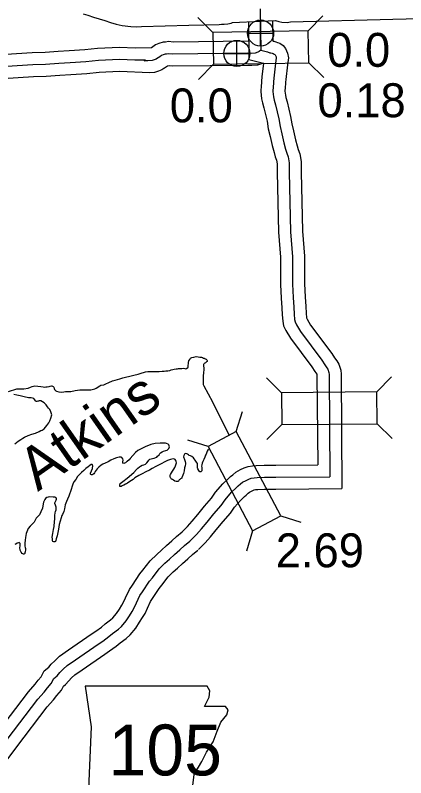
# Model space of a CAD drawing. Extents: x -83719 to 153526, y -11835 to 11446.
# Drawn here: x -1070.6 to -908.3, y 667.7 to 984.3 of the extents above; entities that cross this region are included whole.
import ezdxf

# ---------------------------------------------------------------- set-up
doc = ezdxf.new("R2010")
doc.units = 0
for name, color, linetype in [('Level 10', 7, 'Continuous'), ('Level 11', 7, 'Continuous'), ('Level 15', 7, 'Continuous'), ('Level 20', 7, 'Continuous'), ('Level 21', 7, 'Continuous'), ('Level 25', 7, 'Continuous'), ('Level 26', 7, 'Continuous'), ('Level 58', 7, 'Continuous'), ('Level 59', 7, 'Continuous'), ('Level 9', 7, 'Continuous')]:
    doc.layers.add(name, color=color, linetype=linetype)

msp = doc.modelspace()

# ---------------------------------------------------------------- linework, layer by layer
at = {"layer": 'Level 10'}
for points in [[(-973.74, 981.65), (-973.52, 965.93), (-967.53, 964.37), (-968.15, 958.79), (-968.36, 956.89), (-968.32, 956.07), (-968.39, 955.09), (-968.59, 952.64), (-968.27, 949.68), (-967.92, 947.9), (-967.35, 945.89), (-966.01, 940.34), (-965.5, 937.13), (-964.69, 934.03), (-963.9, 930.19), (-963.08, 927.3), (-962.57, 925.53), (-962.1, 924.21), (-961.79, 922.61), (-961.82, 919.12), (-961.18, 894.2), (-960.45, 883.87), (-960.35, 872.52), (-960.1, 866.88), (-959.86, 862.83), (-959.71, 859.89), (-959.47, 857.23), (-959.09, 855.39), (-958.14, 853.41), (-956.29, 850.17), (-947.33, 838.3), (-946.14, 836.33), (-945.31, 835.26), (-945.25, 835.07), (-945.24, 834.88), (-944.93, 797.64)], [(-963.75, 982.18), (-963.63, 973.65), (-963.47, 973.6), (-963.16, 973.53), (-962.37, 973.32), (-961.69, 973.06), (-960.73, 972.69), (-959.33, 971.76), (-958.3, 970.47), (-957.45, 968.55), (-957.05, 966.6), (-957.54, 963.69), (-958.21, 957.7), (-958.33, 956.59), (-958.3, 955.94), (-958.42, 954.32), (-958.54, 952.76), (-958.38, 951.18), (-958.19, 950.23), (-957.68, 948.43), (-956.2, 942.31), (-955.7, 939.18), (-954.95, 936.28), (-954.19, 932.58), (-953.47, 930.06), (-953.04, 928.57), (-952.43, 926.82), (-951.79, 923.55), (-951.81, 919.22), (-951.19, 894.68), (-950.45, 884.26), (-950.36, 872.79), (-950.11, 867.41), (-949.87, 863.38), (-949.73, 860.59), (-949.56, 858.71), (-949.54, 858.61), (-949.28, 858.05), (-947.92, 855.69), (-939.04, 843.91), (-937.89, 842.01), (-936.96, 840.82), (-936.09, 839.41), (-935.36, 836.87), (-935.24, 835.32), (-934.85, 787.73)]]:
    msp.add_lwpolyline(points, dxfattribs=at)
at = {"layer": 'Level 11'}
for points in [[(-973.67, 973.52), (-973.89, 973.53), (-1004.93, 973.2), (-1006.98, 973.4), (-1008.26, 973.19), (-1009.14, 973.19), (-1010.91, 972.6), (-1012.33, 971.98), (-1013.96, 970.76)], [(-1013.96, 970.76), (-1020.87, 970.7), (-1027.33, 970.99), (-1036.44, 970.52), (-1041.78, 970), (-1048.18, 969.56), (-1052.82, 969.28), (-1058.26, 968.88), (-1063.61, 968.73), (-1070.09, 968.28), (-1074.3, 968.07)], [(-967.66, 964.46), (-967.91, 964.34), (-969.95, 963.63), (-972.32, 963.46), (-974.04, 963.53), (-1005.37, 963.2), (-1006.65, 963.32), (-1007.37, 963.2), (-1007.74, 962.93), (-1008.64, 962.36), (-1008.94, 962.19), (-1009.79, 961.65), (-1011.16, 961.06), (-1012.71, 960.62), (-1014.65, 960.41), (-1027.3, 960.98), (-1035.7, 960.54), (-1040.95, 960.03), (-1047.53, 959.58), (-1052.14, 959.3), (-1057.75, 958.89), (-1063.12, 958.74), (-1069.49, 958.3), (-1073.59, 958.09)], [(-1001.57, 769.54), (-999.01, 772.08), (-997.08, 774.24), (-994.8, 777), (-991.94, 780.48), (-989.07, 783.79), (-987.35, 786.23), (-984.37, 789.67), (-982.29, 791.74), (-981.19, 792.72), (-980.22, 793.49), (-979.03, 794.55), (-977, 795.62), (-975.53, 796.36), (-973.85, 796.94), (-972, 797.25), (-970.47, 797.38), (-967.17, 797.53), (-962.35, 797.47), (-944.93, 797.64)], [(-994.51, 762.45), (-991.75, 765.19), (-989.5, 767.71), (-987.08, 770.64), (-984.29, 774.04), (-981.19, 777.62), (-979.46, 780.06), (-977.06, 782.84), (-975.43, 784.45), (-974.73, 785.08), (-973.78, 785.84), (-973.3, 786.26), (-972.41, 786.73), (-971.62, 787.13), (-971.37, 787.22), (-970.76, 787.32), (-969.83, 787.39), (-967, 787.52), (-962.36, 787.47), (-934.85, 787.73)], [(-1077.97, 686.58), (-1065.14, 703.41), (-1062.43, 706.49), (-1061.08, 708.14), (-1059.88, 709.59), (-1058.64, 712.03), (-1056.74, 713.64), (-1055.69, 714.8), (-1054.24, 716.27), (-1052.28, 718.16), (-1048.51, 720.78), (-1039.08, 727.24), (-1037.19, 728.55), (-1034.86, 730.22), (-1033.26, 731.57), (-1030.99, 733.24), (-1030.14, 734.03), (-1028.5, 735.93), (-1027.37, 737.63), (-1026.32, 739.34), (-1025.62, 740.53), (-1024.82, 742.33), (-1023.17, 745.8), (-1021.91, 747.67), (-1018.86, 752.29), (-1017.55, 753.86), (-1014.62, 757.69), (-1011.85, 760.44), (-1009.91, 762.15), (-1007.79, 764.09), (-1005.61, 766.02), (-1003.56, 767.85), (-1001.29, 769.79)], [(-1088.97, 655.35), (-1069.99, 680.54), (-1057.41, 697.07), (-1054.81, 700.01), (-1053.37, 701.77), (-1051.46, 704.07), (-1050.64, 705.7), (-1049.76, 706.44), (-1048.41, 707.95), (-1047.21, 709.15), (-1045.91, 710.41), (-1042.84, 712.55), (-1033.4, 719.01), (-1031.43, 720.38), (-1028.71, 722.32), (-1027.06, 723.71), (-1024.6, 725.53), (-1022.94, 727.08), (-1020.53, 729.86), (-1018.94, 732.24), (-1017.74, 734.2), (-1016.71, 735.95), (-1015.73, 738.16), (-1014.46, 740.84), (-1013.6, 742.11), (-1010.82, 746.32), (-1009.73, 747.62), (-1007.09, 751.08), (-1005.02, 753.14), (-1003.23, 754.71), (-1001.11, 756.65), (-998.97, 758.54), (-996.97, 760.32), (-994.79, 762.2)]]:
    msp.add_lwpolyline(points, dxfattribs=at)
at = {"layer": 'Level 15'}
for points in [[(-980.3, 981.38), (-968.62, 981.94), (-962.46, 982.14), (-961.07, 981.7), (-959.79, 981.45), (-957.63, 981.33), (-956.2, 981.64), (-913.7, 982.65), (-869.59, 983.82), (-831.46, 984.73), (-791.08, 985.65), (-765.14, 986.31), (-739.06, 986.9), (-714.15, 987.45), (-696.23, 987.69), (-670.87, 988.65)], [(-1042.35, 984.98), (-1040.53, 984.31), (-1038.17, 983.59), (-1035.77, 982.82), (-1033.44, 982.13), (-1031.01, 981.31), (-1028.64, 980.58), (-1026.26, 980.13), (-1022.64, 979.7), (-1020.32, 979.55), (-1018.18, 979.63), (-998.48, 980.24), (-985.95, 980.5), (-984.87, 980.56), (-983.86, 980.57), (-982.33, 980.81), (-980.96, 981.07), (-980.3, 981.38)]]:
    msp.add_lwpolyline(points, dxfattribs=at)
at = {"layer": 'Level 20'}
for p, q in [((-988.48, 977.22), (-994.79, 983.36)), ((-948.89, 977.8), (-942.75, 984.11)), ((-988.29, 964.03), (-994.42, 957.71)), ((-948.69, 964.6), (-942.38, 958.46)), ((-959.98, 827.55), (-966.25, 833.73)), ((-920.38, 827.88), (-914.21, 834.15)), ((-978.77, 811.41), (-976.17, 819.82)), ((-959.87, 814.36), (-966.04, 808.08)), ((-920.27, 814.68), (-914, 808.51)), ((-990.45, 805.26), (-998.85, 807.86)), ((-960.31, 776.38), (-951.9, 773.78)), ((-971.99, 770.23), (-974.59, 761.82))]:
    msp.add_line(p, q, dxfattribs=at)
for points in [[(-948.89, 977.8), (-988.48, 977.22), (-988.29, 964.03), (-948.69, 964.6)], [(-959.87, 814.36), (-920.27, 814.68), (-920.38, 827.88), (-959.98, 827.55)], [(-990.45, 805.26), (-971.99, 770.23), (-960.31, 776.38), (-978.77, 811.41)]]:
    msp.add_lwpolyline(points, close=True, dxfattribs=at)
at = {"layer": 'Level 21'}
msp.add_lwpolyline([(-1041.65, 705.69), (-1039.11, 688.77), (-1040.24, 663.11), (-1037.98, 661.7), (-1033.75, 661.7), (-1033.75, 652.68), (-998.23, 652.68), (-996.54, 656.34), (-997.1, 662.27), (-996.25, 669.03), (-993.15, 674.39), (-991.18, 678.34), (-988.36, 682.57), (-986.67, 687.08), (-985.26, 690.74), (-982.72, 693.85), (-982.16, 695.82), (-983.28, 697.23), (-992.02, 697.23), (-990.05, 701.18), (-989.77, 703.71), (-990.94, 705.66)], close=True, dxfattribs=at)
at = {"layer": 'Level 26'}
for p, q in [((-968.68, 971.5), (-968.68, 982.34)), ((-974.09, 976.92), (-963.26, 976.92)), ((-978.53, 963.06), (-978.53, 973.89)), ((-983.95, 968.47), (-973.11, 968.47))]:
    msp.add_line(p, q, dxfattribs=at)
for centre in [(-968.68, 976.92), (-978.53, 968.47)]:
    msp.add_circle(centre, 5.42, dxfattribs=at)
at = {"layer": 'Level 59'}
for points in [[(-968.82, 986.93), (-968.57, 969.81), (-965.77, 969.08), (-964.81, 968.79), (-964.41, 968.69), (-963.91, 968.55), (-963.47, 968.39), (-963.04, 968.22), (-962.74, 968.02), (-962.61, 967.86), (-962.24, 967.02), (-962.14, 966.52), (-962.5, 964.39), (-963.18, 958.24), (-963.34, 956.74), (-963.31, 956.01), (-963.4, 954.7), (-963.56, 952.7), (-963.33, 950.43), (-963.06, 949.06), (-962.52, 947.16), (-961.1, 941.33), (-960.6, 938.16), (-959.82, 935.15), (-959.05, 931.38), (-958.27, 928.68), (-957.8, 927.05), (-957.26, 925.51), (-956.79, 923.08), (-956.81, 919.17), (-956.18, 894.44), (-955.45, 884.07), (-955.36, 872.65), (-955.11, 867.15), (-954.86, 863.11), (-954.72, 860.24), (-954.52, 857.97), (-954.31, 857), (-953.71, 855.73), (-952.11, 852.93), (-943.18, 841.1), (-942.01, 839.17), (-941.08, 837.97), (-940.71, 837.37), (-940.31, 835.97), (-940.24, 835.1), (-939.89, 792.68)], [(-968.57, 969.81), (-969.24, 969.24), (-969.8, 968.98), (-970.97, 968.57), (-972.4, 968.47), (-973.96, 968.53), (-1005.15, 968.2), (-1006.82, 968.36), (-1007.85, 968.19), (-1008.32, 968.19), (-1009.11, 967.92), (-1009.81, 967.62), (-1010.58, 967.05), (-1011.21, 966.65), (-1011.51, 966.48), (-1012.14, 966.08), (-1012.84, 965.78), (-1013.67, 965.54), (-1015.53, 965.34), (-1017.1, 965.4), (-1016.53, 965.74), (-1020.96, 965.7), (-1027.32, 965.98), (-1036.07, 965.53), (-1041.36, 965.02), (-1047.85, 964.57), (-1052.48, 964.29), (-1058.01, 963.88), (-1063.36, 963.74), (-1069.79, 963.29), (-1073.95, 963.08)], [(-998.04, 765.99), (-995.38, 768.63), (-993.29, 770.98), (-990.94, 773.82), (-988.12, 777.26), (-985.13, 780.71), (-983.41, 783.15), (-980.72, 786.26), (-978.86, 788.09), (-977.96, 788.9), (-977, 789.67), (-976.17, 790.4), (-974.71, 791.17), (-973.58, 791.74), (-972.61, 792.08), (-971.38, 792.28), (-970.15, 792.39), (-967.09, 792.53), (-962.36, 792.47), (-939.89, 792.68)], [(-1073.98, 683.56), (-1061.28, 700.24), (-1058.62, 703.25), (-1057.23, 704.96), (-1055.67, 706.83), (-1054.64, 708.87), (-1053.25, 710.04), (-1052.05, 711.37), (-1050.72, 712.71), (-1049.1, 714.28), (-1045.67, 716.66), (-1036.24, 723.12), (-1034.31, 724.46), (-1031.79, 726.27), (-1030.16, 727.64), (-1027.8, 729.38), (-1026.54, 730.55), (-1024.51, 732.89), (-1023.15, 734.93), (-1022.03, 736.77), (-1021.17, 738.24), (-1020.27, 740.25), (-1018.82, 743.32), (-1017.76, 744.89), (-1014.84, 749.3), (-1013.64, 750.74), (-1010.86, 754.38), (-1008.43, 756.79), (-1006.57, 758.43), (-1004.45, 760.37), (-1002.29, 762.28), (-1000.26, 764.09), (-998.04, 765.99)]]:
    msp.add_lwpolyline(points, dxfattribs=at)
at = {"layer": 'Level 9'}
for points in [[(-1019.6, 835.3), (-1018.3, 835.74), (-1016.97, 836.17), (-1016.54, 836.27), (-1015.48, 836.38), (-1013.98, 836.38), (-1013.08, 836.38), (-1011.78, 836.42), (-1010.82, 836.45), (-1009.58, 836.59), (-1008.82, 836.59), (-1008.02, 836.63), (-1007.22, 836.66), (-1006.46, 836.83), (-1005.86, 837.07), (-1005.16, 837.23), (-1004.66, 837.33), (-1003.8, 837.5), (-1003.2, 837.54), (-1002.76, 837.57), (-1001.76, 837.57), (-1001.4, 837.68), (-1000.8, 837.74), (-1000.1, 837.58), (-999.7, 837.51), (-999.43, 837.61), (-998.9, 838.01), (-998.8, 838.18), (-998.74, 839.08), (-998.67, 839.58), (-998.61, 840.12), (-998.51, 840.85), (-998.11, 841.42), (-997.81, 841.89), (-997.22, 842.22), (-996.48, 842.36), (-995.39, 842.56), (-994.65, 842.46), (-993.92, 842.4), (-993.22, 842.27), (-992.79, 842.13), (-992.39, 841.97), (-992.19, 841.9), (-991.92, 841.77), (-991.66, 841.67), (-991.52, 841.6), (-991.32, 841.47), (-991.06, 841.24), (-990.92, 840.97), (-990.92, 840.53), (-991.09, 840.37), (-991.55, 840.03), (-991.88, 839.83), (-992.08, 839.66), (-992.32, 839.46), (-992.41, 839.26), (-992.45, 838.96), (-992.41, 838.56), (-992.31, 837.96), (-992.28, 837.06), (-992.44, 836.03), (-992.53, 834.46), (-992.56, 833.22), (-992.6, 832.55), (-992.53, 831.79), (-992.49, 831.02), (-992.22, 830.45), (-988.64, 823.75)], [(-1073.41, 828.14), (-1070.05, 829.15), (-1068.35, 829.12), (-1067.06, 829.16), (-1065.33, 829.53), (-1064.29, 829.93), (-1063.63, 830.2), (-1062.5, 830.4), (-1061.2, 830.31), (-1060.07, 830.17), (-1059, 829.98), (-1058.44, 829.84), (-1057.87, 829.95), (-1057.44, 830.05), (-1056.54, 830.22), (-1056.11, 830.35), (-1055.57, 830.45), (-1055.44, 830.38), (-1054.94, 830.15), (-1054.64, 829.89), (-1054.51, 829.39), (-1054.34, 828.88), (-1053.84, 828.39), (-1053.44, 828.15), (-1052.57, 827.92), (-1051.54, 827.86), (-1050.51, 827.93), (-1049.71, 828.06), (-1047.55, 828.13), (-1045.68, 828.44), (-1043.79, 828.71), (-1042.52, 828.81), (-1041.29, 828.78), (-1040.09, 828.75), (-1039.22, 828.78), (-1038.13, 829.05), (-1037.53, 829.25), (-1036.96, 829.42), (-1035.5, 830.49), (-1035.07, 830.69), (-1033.8, 830.9), (-1032.97, 831.33), (-1031.74, 831.84), (-1030.18, 832.47), (-1029.08, 832.84), (-1027.22, 833.38), (-1025.96, 833.78), (-1024.79, 834.09), (-1022.96, 834.46), (-1021.36, 834.83), (-1019.6, 835.3)], [(-1070.85, 806.35), (-1070.06, 806.96), (-1069.43, 807.46), (-1068.3, 808.13), (-1067.53, 808.73), (-1066.8, 809.1), (-1065.27, 809.84), (-1063.74, 810.41), (-1062.28, 810.81), (-1060.75, 811.48), (-1059.95, 811.85), (-1059.45, 812.09), (-1058.69, 812.62), (-1057.46, 813.89), (-1056.7, 815.03), (-1056.27, 815.93), (-1055.8, 816.97), (-1055.47, 818.4), (-1055.81, 819.67), (-1056.28, 820.57), (-1056.78, 821.14), (-1057.28, 821.74), (-1057.85, 822.5), (-1058.65, 823.34), (-1060.02, 824.17), (-1060.38, 824.17), (-1060.75, 824.17), (-1061.02, 824.1), (-1061.25, 824.03), (-1061.62, 823.96), (-1061.95, 823.93), (-1062.22, 824.16), (-1062.48, 824.66), (-1062.95, 825.13), (-1063.48, 825.33), (-1064.08, 825.39), (-1065.15, 825.46), (-1066.95, 825.82), (-1068.58, 826.28), (-1069.98, 826.55), (-1071.18, 826.88)], [(-988.64, 823.75), (-981.75, 809.81)], [(-1003, 790.65), (-1003.37, 790.68), (-1003.77, 790.74), (-1004.37, 790.91), (-1004.83, 791.24), (-1005.27, 791.51), (-1005.67, 791.71), (-1005.9, 792.01), (-1006.1, 792.28), (-1006.3, 792.78), (-1006.27, 793.31), (-1006.07, 793.58), (-1005.67, 794.25), (-1005.24, 795.05), (-1004.71, 795.85), (-1004.38, 796.45), (-1004.05, 797.15), (-1003.85, 797.65), (-1003.69, 798.45), (-1003.79, 798.96), (-1003.96, 799.36), (-1004.19, 799.79), (-1004.46, 799.95), (-1004.96, 800.09), (-1005.52, 799.95), (-1006.06, 799.82), (-1007.42, 799.38), (-1011.14, 797.44), (-1012.24, 796.9), (-1013.7, 796.13), (-1014.9, 795.43), (-1016.39, 794.72), (-1017.92, 793.92), (-1019.22, 793.18), (-1020.91, 792.21), (-1021.68, 791.57), (-1022.97, 790.7), (-1023.97, 790), (-1024.4, 789.73), (-1024.8, 789.56), (-1025.57, 789.2), (-1025.97, 789), (-1026.2, 788.86), (-1026.56, 788.69), (-1027.03, 788.59), (-1027.2, 788.69), (-1027.23, 789.33), (-1027.03, 789.86), (-1025.94, 790.66), (-1024.11, 792.1), (-1021.29, 794.48), (-1020.22, 795.62), (-1019.69, 796.25), (-1019.03, 796.85), (-1018.56, 797.12), (-1017.93, 797.46), (-1017.23, 797.59), (-1016.54, 797.93), (-1015.97, 798.43), (-1015.44, 799.16), (-1015.08, 799.57), (-1014.64, 799.93), (-1013.65, 800.24), (-1012.85, 800.44), (-1012.18, 800.61), (-1011.82, 800.84), (-1011.49, 801.17), (-1010.89, 801.81), (-1010.56, 802.31), (-1010.22, 802.61), (-1009.59, 803.05), (-1008.99, 803.32), (-1008.06, 803.59), (-1007.56, 803.75), (-1007.2, 804.05), (-1006.8, 804.46), (-1006.54, 805.06), (-1006.64, 805.46), (-1006.84, 805.89), (-1007.14, 806.22), (-1007.74, 806.46), (-1008.24, 806.56), (-1009.27, 806.65), (-1010.4, 806.65), (-1012.46, 806.48), (-1014.23, 806.11), (-1016.59, 805.04), (-1018.32, 804.3), (-1019.71, 803.53), (-1020.61, 802.72), (-1021.77, 801.52), (-1022.87, 800.32), (-1023.33, 799.68), (-1024.06, 799.05), (-1024.39, 798.81), (-1024.83, 798.51), (-1025.19, 798.28), (-1025.53, 798.17), (-1025.89, 798.31), (-1025.96, 798.54), (-1025.89, 798.81)], [(-990.27, 804.07), (-990.49, 803.96), (-990.85, 803.32), (-991.25, 802.09), (-991.61, 801.58), (-991.81, 800.75), (-992.21, 799.81), (-992.7, 798.95), (-992.97, 798.28), (-993.1, 797.58), (-993.2, 797.01), (-993.16, 796.51), (-993.09, 795.94), (-993.09, 795.27), (-993.16, 795.14), (-993.32, 794.91), (-993.46, 794.77), (-993.62, 794.7), (-993.92, 794.77), (-994.02, 794.87), (-994.39, 795.34), (-994.73, 795.94), (-994.83, 796.34), (-994.83, 796.94), (-994.86, 797.74), (-994.9, 798.11), (-995.33, 798.71), (-995.63, 799.14), (-995.87, 799.61), (-996.24, 800.17), (-996.6, 800.57), (-997.24, 801.04), (-997.74, 801.3), (-998.3, 801.54), (-998.7, 801.74), (-999.07, 802.07), (-999.37, 802.17), (-999.74, 802.27), (-1000.1, 802.2), (-1000.27, 802), (-1000.57, 801.5), (-1000.7, 800.96), (-1000.3, 799.9), (-1000.13, 799.36), (-1000.06, 799), (-999.86, 798.26), (-999.86, 798.1), (-1000.06, 797.26), (-1000.29, 796.36), (-1000.48, 795.19), (-1000.75, 794.06), (-1001.01, 793.35), (-1001.21, 792.69), (-1001.34, 792.35), (-1001.47, 792.12), (-1001.67, 791.98), (-1002, 791.78), (-1002.3, 791.58), (-1002.54, 791.38), (-1002.64, 791.15), (-1002.83, 790.81), (-1003, 790.65)], [(-1025.89, 798.81), (-1025.8, 799.58), (-1025.96, 800.08), (-1026.33, 800.68), (-1026.6, 800.81), (-1027.43, 800.81), (-1028.56, 800.54), (-1029.72, 800.17), (-1030.86, 799.56), (-1032.08, 798.86), (-1033.32, 798.32), (-1034.18, 797.96), (-1034.94, 797.52), (-1035.87, 796.62), (-1036.57, 795.98), (-1037.37, 794.84), (-1037.73, 794.34), (-1038.03, 793.91), (-1038.4, 793.64), (-1038.63, 793.54), (-1038.96, 793.47), (-1039.23, 793.57), (-1039.33, 793.81), (-1039.33, 794.11), (-1038.5, 796.11), (-1038.47, 796.18), (-1038.34, 797.18), (-1038.37, 797.25), (-1038.47, 797.51), (-1038.54, 797.65), (-1038.67, 797.78), (-1038.87, 797.81), (-1039.04, 797.74), (-1039.07, 797.71), (-1039.7, 797.28), (-1040.37, 796.84), (-1041.3, 796.17), (-1042.2, 795.3), (-1043.06, 794.47), (-1044.19, 793.33), (-1044.72, 792.73), (-1045.45, 791.56), (-1046.24, 790.55), (-1046.71, 789.55), (-1047.66, 786.55), (-1048.06, 785.41), (-1048.39, 784.57), (-1048.99, 783.31), (-1049.32, 782.34), (-1049.85, 780.97), (-1050.21, 779.4), (-1050.44, 778.23), (-1051, 777.06), (-1051.23, 776.53), (-1051.53, 775.62), (-1052.02, 774.19), (-1052.45, 772.82), (-1052.68, 770.85), (-1052.98, 769.51), (-1053.27, 768.18), (-1053.57, 766.94), (-1053.73, 766.27), (-1053.93, 765.81), (-1054.13, 765.61), (-1054.66, 765.64), (-1055, 765.8), (-1055.16, 766.07), (-1055.23, 766.9), (-1055.24, 767.54), (-1055.04, 769.07), (-1054.74, 770.78), (-1054.45, 771.98), (-1054.29, 774.08), (-1054.26, 775.05), (-1054.19, 776.55), (-1054.1, 777.69), (-1053.87, 778.29), (-1053.6, 778.89), (-1053.6, 779.19), (-1053.57, 779.62), (-1053.6, 780.06), (-1053.77, 780.49), (-1053.97, 780.93), (-1054.14, 781.59), (-1054.14, 781.83), (-1053.88, 782.46), (-1053.65, 782.89), (-1053.45, 783.3), (-1053.45, 783.5), (-1053.62, 783.93), (-1053.85, 784.1), (-1054.08, 784.2), (-1054.52, 784.26), (-1054.88, 784.13), (-1056.61, 784.36), (-1056.98, 784.26), (-1057.54, 783.99), (-1058.08, 783.69), (-1058.37, 783.29), (-1058.84, 782.18), (-1059.17, 780.65)], [(-1059.17, 780.65), (-1059.36, 779.58), (-1059.96, 778.08), (-1060.55, 776.84), (-1061.91, 775.5), (-1062.84, 773.86), (-1063.31, 773.3), (-1064.4, 772.09), (-1065.27, 771.16), (-1066.06, 769.15), (-1066.45, 767.41), (-1066.58, 766.31), (-1066.65, 765.04), (-1066.61, 763.84), (-1066.54, 763.31), (-1066.44, 762.84), (-1066.37, 762.28), (-1066.5, 761.44), (-1066.6, 761.11), (-1066.7, 760.87), (-1066.83, 760.71), (-1067.03, 760.57), (-1067.27, 760.57), (-1067.43, 760.6), (-1067.73, 760.8), (-1068.13, 761.3), (-1068.54, 762.17), (-1068.67, 763.3), (-1068.57, 763.84), (-1068.61, 764.51), (-1068.58, 764.81), (-1068.64, 764.94), (-1068.68, 765.07), (-1068.81, 765.24), (-1069.04, 765.31), (-1069.28, 765.27), (-1069.78, 765.07), (-1070.44, 764.74), (-1070.77, 764.6)]]:
    msp.add_lwpolyline(points, dxfattribs=at)

# ---------------------------------------------------------------- texts
at = {"layer": 'Level 21'}
msp.add_text('105', height=21.12, dxfattribs=at).set_placement((-1031.86, 668.65))
at = {"layer": 'Level 25'}
for p in [(-940.98, 962.91), (-1006.41, 939.85)]:
    msp.add_text('0.0', height=14.08, dxfattribs=at).set_placement(p)
at = {"layer": 'Level 58'}
for s, p in [('0.18', (-945.02, 941.99)), ('2.69', (-962.37, 755.08))]:
    msp.add_text(s, height=14.08, dxfattribs=at).set_placement(p)
at = {"layer": 'Level 9'}
msp.add_text('Atkins', height=17.6, rotation=35, dxfattribs=at).set_placement((-1061.26, 786.35))

doc.saveas('drawing.dxf')
